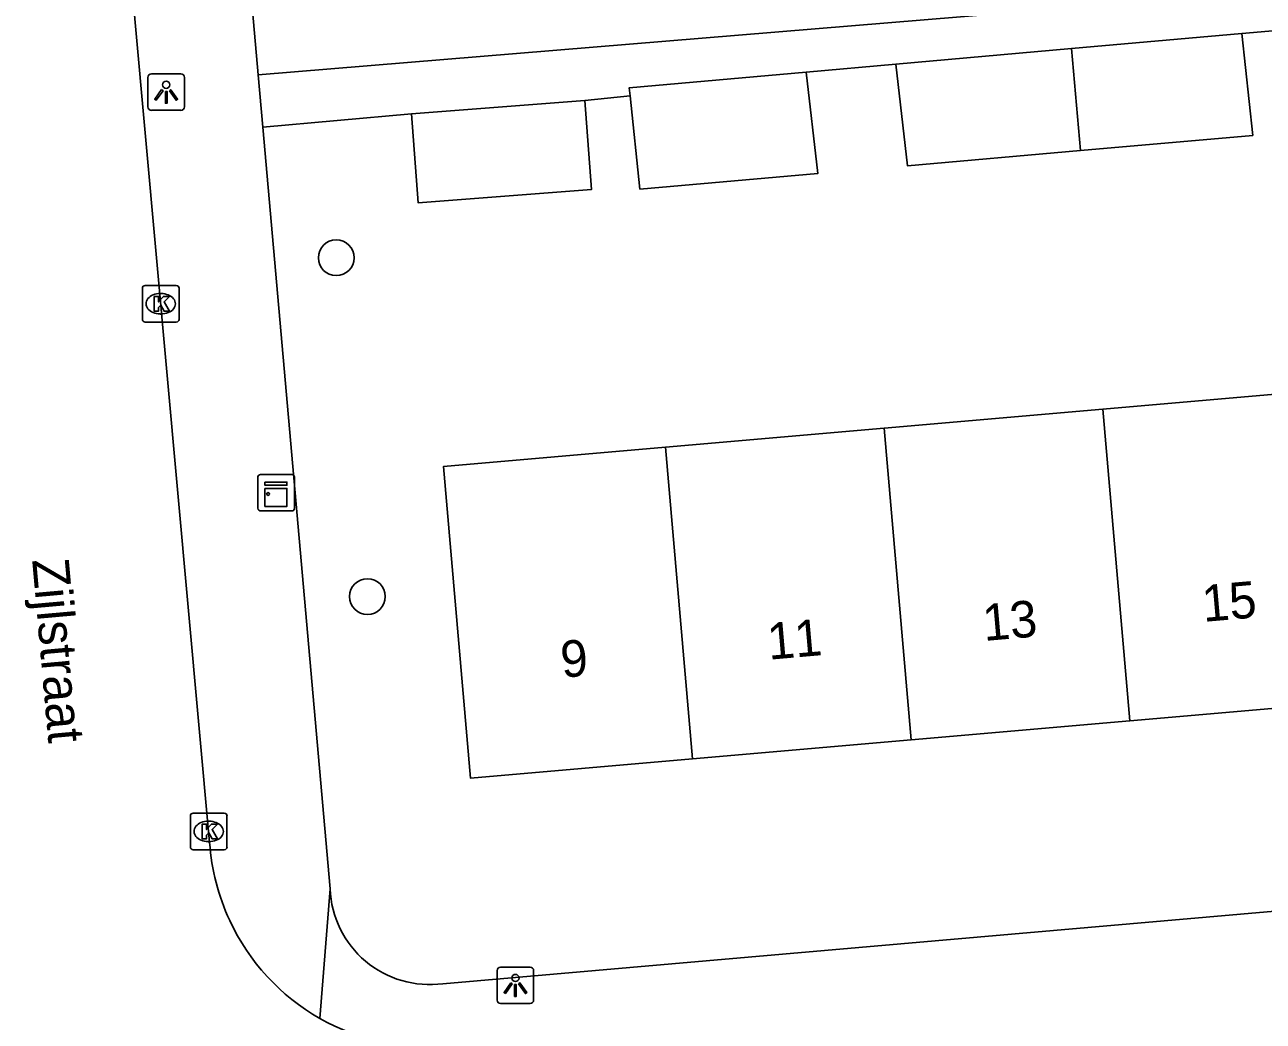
# Model space of a CAD drawing. Extents: x 160557 to 161245, y 385330 to 386505.
# Drawn here: x 160994.4 to 161028.26, y 385560.8 to 385588.04 of the extents above; entities that cross this region are included whole.
import ezdxf

# ---------------------------------------------------------------- set-up
doc = ezdxf.new("R2010")
doc.units = 0
for name, color, linetype in [('IMGEO_Boom', 7, 'Continuous'), ('IMGEO_Kast', 7, 'Continuous'), ('IMGEO_Kolk', 7, 'Continuous'), ('IMGEO_Lichtpunt', 7, 'Continuous'), ('IMGEO_Openbare_ruimte_label', 7, 'Continuous'), ('IMGEO_Pand', 7, 'Continuous'), ('IMGEO_Pand_nummerreeks', 7, 'Continuous'), ('IMGEO_Rijbaan_lokaal_open', 7, 'Continuous'), ('IMGEO_Voetpad_open', 7, 'Continuous')]:
    doc.layers.add(name, color=color, linetype=linetype)

msp = doc.modelspace()

# ---------------------------------------------------------------- linework, layer by layer
at = {"layer": 'IMGEO_Boom'}
for centre in [(161002.913, 385581.666), (161003.765, 385572.404)]:
    msp.add_circle(centre, 0.489, dxfattribs=at)
at = {"layer": 'IMGEO_Kast'}
for p, q in [((161000.843, 385575.744), (161001.684, 385575.744)), ((161001.684, 385575.744), (161000.843, 385575.744)), ((161000.768, 385574.819), (161000.768, 385575.66)), ((161000.768, 385575.66), (161000.768, 385574.819)), ((161001.768, 385575.669), (161001.768, 385574.828)), ((161001.768, 385574.828), (161001.768, 385575.669)), ((161001.693, 385574.744), (161000.852, 385574.744)), ((161000.852, 385574.744), (161001.693, 385574.744))]:
    msp.add_line(p, q, dxfattribs=at)
for points in [[(161000.963, 385575.534), (161001.563, 385575.534), (161001.563, 385575.449), (161000.963, 385575.449), (161000.963, 385575.534)], [(161000.963, 385575.359), (161001.563, 385575.359), (161001.563, 385574.87), (161000.963, 385574.87), (161000.963, 385575.359)]]:
    msp.add_lwpolyline(points, dxfattribs=at)
msp.add_circle((161001.047, 385575.208), 0.0377, dxfattribs=at)
for centre, start, end in [((161000.846, 385575.666), 92.4484, 184.2845), ((161000.846, 385575.666), 92.4484, 184.2845), ((161001.69, 385575.666), 2.4484, 94.2845), ((161001.69, 385575.666), 2.4484, 94.2845), ((161000.846, 385574.822), 182.4484, 274.2845), ((161000.846, 385574.822), 182.4484, 274.2845), ((161001.69, 385574.822), 272.4484, 4.2845), ((161001.69, 385574.822), 272.4484, 4.2845)]:
    msp.add_arc(centre, 0.0779, start, end, dxfattribs=at)
at = {"layer": 'IMGEO_Kolk'}
for p, q in [((160997.612, 385579.983), (160997.612, 385580.835)), ((160997.687, 385580.909), (160998.539, 385580.909)), ((160998.613, 385580.835), (160998.613, 385579.983)), ((160998.1, 385580.689), (160998.125, 385580.689)), ((160998.123, 385580.129), (160998.098, 385580.129)), ((160998.539, 385579.909), (160997.687, 385579.909)), ((160998.924, 385565.558), (160998.924, 385566.41)), ((160998.999, 385566.484), (160999.851, 385566.484)), ((160999.412, 385566.264), (160999.437, 385566.264)), ((160999.925, 385566.41), (160999.925, 385565.558)), ((160999.435, 385565.704), (160999.41, 385565.704)), ((160999.851, 385565.484), (160998.999, 385565.484))]:
    msp.add_line(p, q, dxfattribs=at)
for points in [[(160997.612, 385579.983), (160997.612, 385580.835)], [(160997.687, 385580.909), (160998.539, 385580.909)], [(160998.613, 385580.835), (160998.613, 385579.983)], [(160997.933, 385580.609), (160998.056, 385580.609), (160998.056, 385580.458), (160998.186, 385580.609), (160998.35, 385580.609), (160998.204, 385580.458), (160998.357, 385580.209), (160998.205, 385580.209), (160998.12, 385580.373), (160998.056, 385580.306), (160998.056, 385580.209), (160997.933, 385580.209), (160997.933, 385580.609)], [(160998.539, 385579.909), (160997.687, 385579.909)], [(160998.924, 385565.558), (160998.924, 385566.41)], [(160998.999, 385566.484), (160999.851, 385566.484)], [(160999.925, 385566.41), (160999.925, 385565.558)], [(160999.245, 385566.184), (160999.368, 385566.184), (160999.368, 385566.033), (160999.498, 385566.184), (160999.662, 385566.184), (160999.516, 385566.033), (160999.669, 385565.784), (160999.517, 385565.784), (160999.432, 385565.948), (160999.368, 385565.881), (160999.368, 385565.784), (160999.245, 385565.784), (160999.245, 385566.184)], [(160999.851, 385565.484), (160998.999, 385565.484)]]:
    msp.add_lwpolyline(points, dxfattribs=at)
for centre, start, end in [((160997.689, 385580.833), 91.552, 178.448), ((160997.689, 385580.833), 91.552, 178.448), ((160998.537, 385580.833), 1.552, 88.448), ((160998.537, 385580.833), 1.552, 88.448), ((160997.689, 385579.985), 181.552, 268.448), ((160997.689, 385579.985), 181.552, 268.448), ((160998.537, 385579.985), 271.552, 358.448), ((160998.537, 385579.985), 271.552, 358.448), ((160999.001, 385566.408), 91.552, 178.448), ((160999.001, 385566.408), 91.552, 178.448), ((160999.849, 385566.408), 1.552, 88.448), ((160999.849, 385566.408), 1.552, 88.448), ((160999.001, 385565.56), 181.552, 268.448), ((160999.001, 385565.56), 181.552, 268.448), ((160999.849, 385565.56), 271.552, 358.448), ((160999.849, 385565.56), 271.552, 358.448)]:
    msp.add_arc(centre, 0.0765, start, end, dxfattribs=at)
for centre, major_axis, ratio, start_param, end_param in [((160998.099, 385580.409), (-0.387, 0.002), 0.722429, 4.712389, 7.853982), ((160998.124, 385580.409), (-0.39, 0.002), 0.717154, 1.570796, 4.712389), ((160999.411, 385565.984), (-0.387, 0.002), 0.722429, 4.712389, 7.853982), ((160999.436, 385565.984), (-0.39, 0.002), 0.717154, 1.570796, 4.712389)]:
    msp.add_ellipse(centre, major_axis=major_axis, ratio=ratio, start_param=start_param, end_param=end_param, dxfattribs=at)
at = {"layer": 'IMGEO_Lichtpunt'}
for p, q in [((160997.763, 385586.598), (160997.763, 385585.791)), ((160997.763, 385586.598), (160997.763, 385585.791)), ((160998.665, 385586.693), (160997.857, 385586.693)), ((160998.665, 385586.693), (160997.857, 385586.693)), ((160998.759, 385585.791), (160998.759, 385586.598)), ((160998.759, 385585.791), (160998.759, 385586.598)), ((160997.857, 385585.697), (160998.665, 385585.697)), ((160997.857, 385585.697), (160998.665, 385585.697)), ((161007.313, 385562.18), (161007.313, 385561.373)), ((161007.313, 385562.18), (161007.313, 385561.373)), ((161008.215, 385562.275), (161007.407, 385562.275)), ((161008.215, 385562.275), (161007.407, 385562.275)), ((161008.309, 385561.373), (161008.309, 385562.18)), ((161008.309, 385561.373), (161008.309, 385562.18)), ((161007.407, 385561.279), (161008.215, 385561.279)), ((161007.407, 385561.279), (161008.215, 385561.279))]:
    msp.add_line(p, q, dxfattribs=at)
for points in [[(160998.137, 385586.262), (160998.176, 385586.234), (160997.988, 385585.972), (160997.95, 385585.999), (160998.137, 385586.262)], [(160998.349, 385586.234), (160998.387, 385586.261), (160998.574, 385585.999), (160998.535, 385585.971), (160998.349, 385586.234)], [(160998.239, 385586.214), (160998.286, 385586.214), (160998.286, 385585.892), (160998.239, 385585.892), (160998.239, 385586.214)], [(161007.687, 385561.844), (161007.726, 385561.816), (161007.538, 385561.554), (161007.5, 385561.581), (161007.687, 385561.844)], [(161007.899, 385561.816), (161007.937, 385561.843), (161008.124, 385561.581), (161008.085, 385561.553), (161007.899, 385561.816)], [(161007.789, 385561.796), (161007.836, 385561.796), (161007.836, 385561.474), (161007.789, 385561.474), (161007.789, 385561.796)]]:
    msp.add_lwpolyline(points, dxfattribs=at)
for centre in [(160998.262, 385586.396), (161007.812, 385561.978)]:
    msp.add_circle(centre, 0.0994, dxfattribs=at)
for centre, start, end in [((160997.857, 385586.598), 90, 180), ((160997.857, 385586.598), 90, 180), ((160998.665, 385586.598), 0, 90), ((160998.665, 385586.598), 0, 90), ((160997.857, 385585.791), 180, 270), ((160997.857, 385585.791), 180, 270), ((160998.665, 385585.791), 270, 0), ((160998.665, 385585.791), 270, 360), ((161007.407, 385562.18), 90, 180), ((161007.407, 385562.18), 90, 180), ((161008.215, 385562.18), 0, 90), ((161008.215, 385562.18), 0, 90), ((161007.407, 385561.373), 180, 270), ((161007.407, 385561.373), 180, 270), ((161008.215, 385561.373), 270, 0), ((161008.215, 385561.373), 270, 360)]:
    msp.add_arc(centre, 0.0946, start, end, dxfattribs=at)
at = {"layer": 'IMGEO_Pand'}
for points in [[(161027.674, 385587.795), (161023.021, 385587.383)], [(161027.674, 385587.795), (161027.974, 385585.009), (161023.264, 385584.598)], [(161023.021, 385587.383), (161018.211, 385586.958)], [(161023.021, 385587.383), (161023.264, 385584.598)], [(161023.264, 385584.598), (161018.53, 385584.184), (161018.211, 385586.958)], [(161015.765, 385586.743), (161010.927, 385586.315), (161010.95, 385586.09)], [(161015.765, 385586.743), (161016.082, 385583.971), (161011.215, 385583.546), (161010.95, 385586.09)], [(161009.708, 385585.961), (161009.891, 385583.529), (161005.157, 385583.166), (161004.971, 385585.598)], [(161009.708, 385585.961), (161004.971, 385585.598)], [(161023.871, 385577.527), (161029.848, 385578.047)], [(161017.893, 385577.006), (161023.871, 385577.527)], [(161023.871, 385577.527), (161024.613, 385569.006)], [(161011.916, 385576.486), (161017.893, 385577.006)], [(161017.893, 385577.006), (161018.635, 385568.485)], [(161012.658, 385567.965), (161006.584, 385567.436), (161005.842, 385575.957), (161011.916, 385576.486)], [(161012.658, 385567.965), (161011.916, 385576.486)], [(161030.59, 385569.526), (161024.613, 385569.006)], [(161024.613, 385569.006), (161018.635, 385568.485)], [(161018.635, 385568.485), (161012.658, 385567.965)]]:
    msp.add_lwpolyline(points, dxfattribs=at)
at = {"layer": 'IMGEO_Rijbaan_lokaal_open'}
msp.add_lwpolyline([(160995.517, 385611.683), (160995.606, 385610.352), (160996.464, 385600.472), (160997.404, 385588.195), (160999.451, 385565.679)], dxfattribs=at)
for centre, radius, start, end in [((161005.45, 385566.087), 6.013, 183.8911, 204.9893), ((161005.424, 385566.075), 5.984, 204.9881, 240.3523), ((161005.418, 385566.065), 5.972, 240.3568, 275.8059)]:
    msp.add_arc(centre, radius, start, end, dxfattribs=at)
at = {"layer": 'IMGEO_Voetpad_open'}
for points in [[(160998.564, 385611.727), (161000, 385595.457), (161000.777, 385586.665)], [(161000.777, 385586.665), (161023.073, 385588.504)], [(161030.094, 385588.003), (161027.674, 385587.795)], [(161018.211, 385586.958), (161015.765, 385586.743)], [(161000.903, 385585.238), (161000.777, 385586.665)], [(161010.95, 385586.09), (161009.708, 385585.961)], [(161004.971, 385585.598), (161000.903, 385585.238)], [(161000.903, 385585.238), (161002.743, 385564.415)], [(161005.83, 385561.822), (161061.98, 385566.724)], [(161002.743, 385564.415), (161002.464, 385560.874)]]:
    msp.add_lwpolyline(points, dxfattribs=at)
msp.add_arc((161005.467, 385564.524), 2.726, 182.2867, 277.6545, dxfattribs=at)

# ---------------------------------------------------------------- texts
at = {"layer": 'IMGEO_Openbare_ruimte_label'}
msp.add_text('Zijlstraat', height=1, rotation=275.1062, dxfattribs=at).set_placement((160994.596, 385573.409))
at = {"layer": 'IMGEO_Pand_nummerreeks'}
for s, p in [('15', (161026.63, 385571.711)), ('13', (161020.631, 385571.189)), ('11', (161014.745, 385570.677)), ('9', (161009.09, 385570.184))]:
    msp.add_text(s, height=1, rotation=4.976, dxfattribs=at).set_placement(p)

doc.saveas('drawing.dxf')
